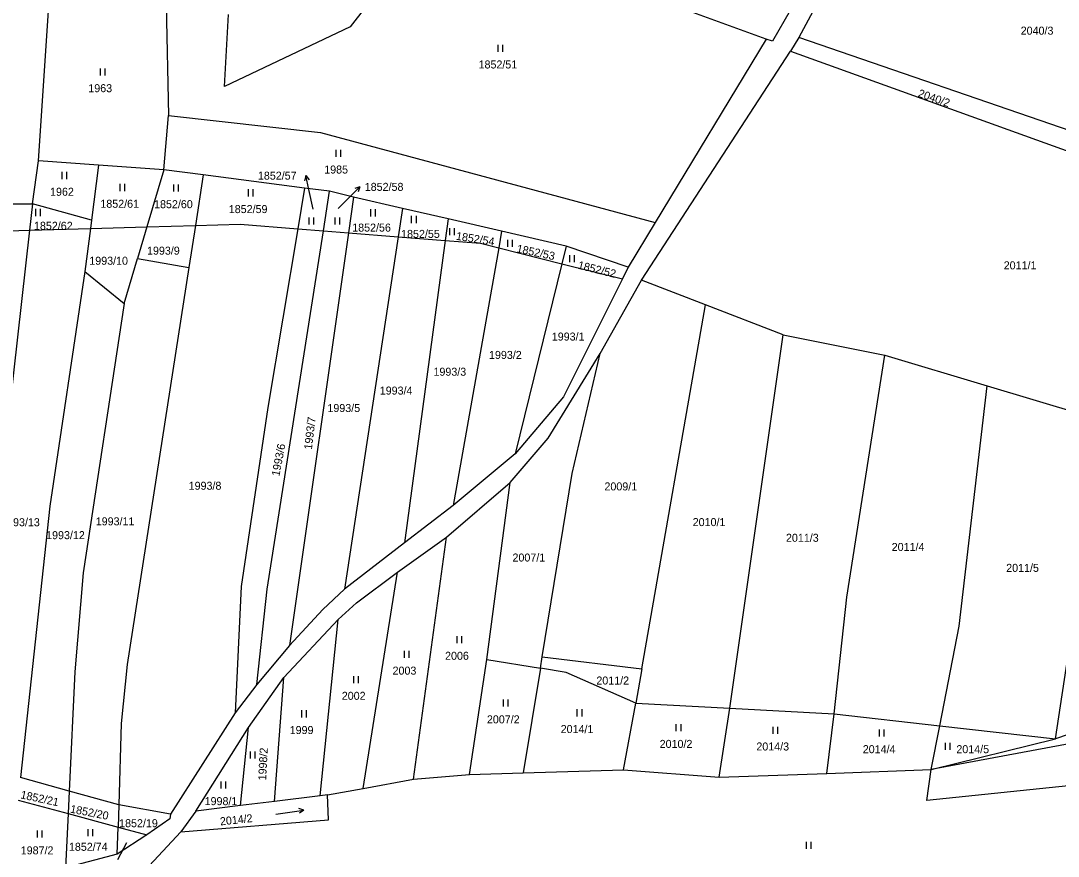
# Model space of a CAD drawing. Extents: x -776734 to -748832, y -1118122 to -976986.
# Drawn here: x -749767.5 to -749547, y -1112738.5 to -1112561.1 of the extents above; entities that cross this region are included whole.
import ezdxf

# ---------------------------------------------------------------- set-up
doc = ezdxf.new("R2010")
doc.units = 0
for name, color, linetype in [('KM_Hranice parcel', 7, 'Continuous'), ('KM_Parcelní čísla', 7, 'Continuous'), ('KM_Pop  PČ popisy', 7, 'Continuous'), ('KM_Značky kultur', 7, 'Continuous')]:
    doc.layers.add(name, color=color, linetype=linetype)

msp = doc.modelspace()

# ---------------------------------------------------------------- linework, layer by layer
at = {"layer": 'KM_Hranice parcel'}
for p, q in [((-749763.76, -1112590.8), (-749761.55, -1112557.91)), ((-749736.6, -1112557.7), (-749736.08, -1112581.17)), ((-749609.11, -1112565), (-749632.71, -1112603.95)), ((-749602.15, -1112564.61), (-749603.93, -1112567.57)), ((-749537.86, -1112586.77), (-749602.15, -1112564.61)), ((-749635.59, -1112616.13), (-749603.93, -1112567.57)), ((-749603.93, -1112567.57), (-749538.65, -1112591.08)), ((-749737.1, -1112592.74), (-749736.08, -1112581.17)), ((-749765, -1112599.97), (-749763.76, -1112590.8)), ((-749750.95, -1112591.73), (-749763.76, -1112590.8)), ((-749750.95, -1112591.73), (-749752.45, -1112603.41)), ((-749737.1, -1112592.74), (-749750.95, -1112591.73)), ((-749737.1, -1112592.74), (-749740.72, -1112604.86)), ((-749728.71, -1112593.83), (-749737.1, -1112592.74)), ((-749728.71, -1112593.83), (-749730.38, -1112604.57)), ((-749707.2, -1112596.61), (-749728.71, -1112593.83)), ((-749707.2, -1112596.61), (-749708.65, -1112605.26)), ((-749701.88, -1112597.3), (-749707.2, -1112596.61)), ((-749703.2, -1112605.69), (-749701.88, -1112597.3)), ((-749696.78, -1112598.54), (-749701.88, -1112597.3)), ((-749786.21, -1112599.84), (-749765, -1112599.97)), ((-749765, -1112599.97), (-749765.63, -1112605.56)), ((-749752.45, -1112603.41), (-749765, -1112599.97)), ((-749696.78, -1112598.54), (-749697.86, -1112606.11)), ((-749686.39, -1112600.93), (-749696.78, -1112598.54)), ((-749686.39, -1112600.93), (-749687.31, -1112606.94)), ((-749676.69, -1112603.16), (-749686.39, -1112600.93)), ((-749752.45, -1112603.41), (-749752.68, -1112605.2)), ((-749740.72, -1112604.86), (-749730.38, -1112604.57)), ((-749730.38, -1112604.57), (-749731.77, -1112613.49)), ((-749676.69, -1112603.16), (-749677.3, -1112607.73)), ((-749665.32, -1112605.77), (-749676.69, -1112603.16)), ((-749632.71, -1112603.95), (-749638.42, -1112613.38)), ((-749786.96, -1112606.16), (-749765.63, -1112605.56)), ((-749765.63, -1112605.56), (-749778.43, -1112718.8)), ((-749765.63, -1112605.56), (-749752.68, -1112605.2)), ((-749752.68, -1112605.2), (-749753.85, -1112614.34)), ((-749752.68, -1112605.2), (-749740.72, -1112604.86)), ((-749740.72, -1112604.86), (-749742.71, -1112611.55)), ((-749697.86, -1112606.11), (-749710.37, -1112693.76)), ((-749708.65, -1112605.26), (-749703.2, -1112605.69)), ((-749703.2, -1112605.69), (-749697.86, -1112606.11)), ((-749687.31, -1112606.94), (-749698.7, -1112681.77)), ((-749697.86, -1112606.11), (-749687.31, -1112606.94)), ((-749687.31, -1112606.94), (-749677.3, -1112607.73)), ((-749665.32, -1112605.77), (-749665.94, -1112609.29)), ((-749651.59, -1112608.92), (-749665.32, -1112605.77)), ((-749677.3, -1112607.73), (-749685.94, -1112671.96)), ((-749651.59, -1112608.92), (-749652.51, -1112612.67)), ((-749638.42, -1112613.38), (-749651.59, -1112608.92)), ((-749665.94, -1112609.29), (-749675.63, -1112664.04)), ((-749665.94, -1112609.29), (-749652.51, -1112612.67)), ((-749745.56, -1112621.12), (-749742.71, -1112611.55)), ((-749742.71, -1112611.55), (-749731.77, -1112613.49)), ((-749652.51, -1112612.67), (-749662.43, -1112653.04)), ((-749652.51, -1112612.67), (-749639.65, -1112615.89)), ((-749638.42, -1112613.38), (-749639.65, -1112615.89)), ((-749753.85, -1112614.34), (-749745.56, -1112621.12)), ((-749644.38, -1112631.77), (-749635.59, -1112616.13)), ((-749621.97, -1112621.42), (-749635.59, -1112616.13)), ((-749635.52, -1112698.69), (-749621.97, -1112621.42)), ((-749605.49, -1112627.79), (-749621.97, -1112621.42)), ((-749616.82, -1112707.06), (-749605.49, -1112627.79)), ((-749605.49, -1112627.79), (-749583.86, -1112632.1)), ((-749583.86, -1112632.1), (-749562.17, -1112638.61)), ((-749562.17, -1112638.61), (-749537.43, -1112646.04)), ((-749547.64, -1112713.54), (-749537.43, -1112646.04)), ((-749662.43, -1112653.04), (-749675.63, -1112664.04)), ((-749677, -1112670.73), (-749663.53, -1112659.13)), ((-749668.45, -1112696.72), (-749663.53, -1112659.13)), ((-749675.63, -1112664.04), (-749685.94, -1112671.96)), ((-749687.45, -1112678.15), (-749677, -1112670.73)), ((-749684.06, -1112722.14), (-749677, -1112670.73)), ((-749685.94, -1112671.96), (-749698.7, -1112681.77)), ((-749694.72, -1112724.08), (-749687.45, -1112678.15)), ((-749711.6, -1112700.57), (-749700.06, -1112688.24)), ((-749703.86, -1112725.65), (-749700.06, -1112688.24)), ((-749710.37, -1112693.76), (-749717.33, -1112702.02)), ((-749672.11, -1112721.14), (-749668.45, -1112696.72)), ((-749668.45, -1112696.72), (-749657.09, -1112698.57)), ((-749657.09, -1112698.57), (-749656.7, -1112696.17)), ((-749656.7, -1112696.17), (-749635.52, -1112698.69)), ((-749657.09, -1112698.57), (-749660.73, -1112720.77)), ((-749635.52, -1112698.69), (-749636.8, -1112705.98)), ((-749719.12, -1112711.18), (-749711.6, -1112700.57)), ((-749713.58, -1112726.85), (-749711.6, -1112700.57)), ((-749717.33, -1112702.02), (-749721.92, -1112708.05)), ((-749639.4, -1112720.13), (-749636.8, -1112705.98)), ((-749636.8, -1112705.98), (-749616.82, -1112707.06)), ((-749721.92, -1112708.05), (-749735.66, -1112729.57)), ((-749619.11, -1112721.71), (-749616.82, -1112707.06)), ((-749616.82, -1112707.06), (-749594.64, -1112708.25)), ((-749596.22, -1112720.91), (-749594.64, -1112708.25)), ((-749594.64, -1112708.25), (-749572.21, -1112710.77)), ((-749525.83, -1112706.23), (-749547.64, -1112713.54)), ((-749730.32, -1112728.91), (-749719.12, -1112711.18)), ((-749720.81, -1112727.74), (-749719.12, -1112711.18)), ((-749574.02, -1112720.06), (-749572.21, -1112710.77)), ((-749572.21, -1112710.77), (-749547.64, -1112713.54)), ((-749574.02, -1112720.06), (-749547.64, -1112713.54)), ((-749684.06, -1112722.14), (-749672.11, -1112721.14)), ((-749672.11, -1112721.14), (-749660.73, -1112720.77)), ((-749660.73, -1112720.77), (-749639.4, -1112720.13)), ((-749639.4, -1112720.13), (-749619.11, -1112721.71)), ((-749619.11, -1112721.71), (-749596.22, -1112720.91)), ((-749596.22, -1112720.91), (-749574.02, -1112720.06)), ((-749757.23, -1112724.65), (-749767.52, -1112721.81)), ((-749694.72, -1112724.08), (-749684.06, -1112722.14)), ((-749757.23, -1112724.65), (-749757.46, -1112729.45)), ((-749746.67, -1112727.56), (-749757.23, -1112724.65)), ((-749703.86, -1112725.65), (-749713.58, -1112726.85)), ((-749702.31, -1112725.46), (-749703.86, -1112725.65)), ((-749702.31, -1112725.46), (-749694.72, -1112724.08)), ((-749768.03, -1112726.62), (-749757.46, -1112729.45)), ((-749746.67, -1112727.56), (-749746.82, -1112732.3)), ((-749735.66, -1112729.57), (-749746.67, -1112727.56)), ((-749720.81, -1112727.74), (-749730.32, -1112728.91)), ((-749713.58, -1112726.85), (-749720.81, -1112727.74)), ((-749757.46, -1112729.45), (-749758.01, -1112740.96)), ((-749757.46, -1112729.45), (-749746.82, -1112732.3)), ((-749730.32, -1112728.91), (-749733.45, -1112733.33)), ((-749747, -1112738.08), (-749746.82, -1112732.3)), ((-749746.82, -1112732.3), (-749740.73, -1112733.93)), ((-749740.73, -1112733.93), (-749747, -1112738.08)), ((-749747, -1112738.08), (-749758.01, -1112740.96))]:
    msp.add_line(p, q, dxfattribs=at)
for points in [[(-749635.73, -1112530.89), (-749668.59, -1112538.53), (-749677.68, -1112548.33), (-749690.46, -1112553.29), (-749697.51, -1112562.39), (-749724.2, -1112575.01), (-749723.36, -1112559.77)], [(-749609.11, -1112565), (-749637.91, -1112554.43), (-749638.29, -1112540.67)], [(-749590.86, -1112545.12), (-749596.22, -1112553.51), (-749602.15, -1112564.61)], [(-749600.26, -1112552.31), (-749607.74, -1112565.4), (-749609.11, -1112565)], [(-749736.08, -1112581.17), (-749703.79, -1112584.78), (-749632.71, -1112603.95)], [(-749730.38, -1112604.57), (-749720.87, -1112604.3), (-749708.65, -1112605.26)], [(-749708.65, -1112605.26), (-749715, -1112643.22), (-749720.65, -1112681.21), (-749721.92, -1112708.05)], [(-749717.33, -1112702.02), (-749715.14, -1112681.76), (-749703.2, -1112605.69)], [(-749677.3, -1112607.73), (-749669.79, -1112608.32), (-749665.94, -1112609.29)], [(-749731.77, -1112613.49), (-749744.9, -1112697.77), (-749746.13, -1112710.29), (-749746.67, -1112727.56)], [(-749753.85, -1112614.34), (-749761.29, -1112664.19), (-749767.52, -1112721.81)], [(-749639.65, -1112615.89), (-749652.18, -1112640.93), (-749662.43, -1112653.04)], [(-749745.56, -1112621.12), (-749754.25, -1112678.31), (-749756.01, -1112699.35), (-749757.23, -1112724.65)], [(-749663.53, -1112659.13), (-749655.42, -1112649.74), (-749644.38, -1112631.77)], [(-749656.7, -1112696.17), (-749650.3, -1112657.22), (-749644.38, -1112631.77)], [(-749594.64, -1112708.25), (-749591.98, -1112683.45), (-749583.86, -1112632.1)], [(-749572.21, -1112710.77), (-749568.1, -1112689.63), (-749562.17, -1112638.61)], [(-749700.06, -1112688.24), (-749696.16, -1112684.7), (-749687.45, -1112678.15)], [(-749698.7, -1112681.77), (-749703.3, -1112686.08), (-749710.37, -1112693.76)], [(-749636.8, -1112705.98), (-749651.63, -1112699.46), (-749657.09, -1112698.57)], [(-749488.18, -1112698.05), (-749523.12, -1112709.56), (-749545.49, -1112714.78), (-749574.02, -1112720.06)], [(-749488.79, -1112713.44), (-749510.68, -1112720), (-749574.95, -1112726.64), (-749574.02, -1112720.06)], [(-749733.45, -1112733.33), (-749702.11, -1112730.75), (-749702.31, -1112725.46)], [(-749735.66, -1112729.57), (-749735.83, -1112730.56), (-749740.73, -1112733.93)], [(-749747.6, -1112750.97), (-749741.11, -1112741.55), (-749733.45, -1112733.33)]]:
    msp.add_lwpolyline(points, dxfattribs=at)
at = {"layer": 'KM_Pop  PČ popisy'}
for p, q in [((-749706.894, -1112593.965), (-749707.176, -1112595.048)), ((-749706.27, -1112596.9), (-749706.894, -1112593.965)), ((-749706.894, -1112593.965), (-749706.196, -1112594.84)), ((-749705.35, -1112601.1), (-749706.27, -1112596.9)), ((-749697.54, -1112598.46), (-749695.418, -1112596.338)), ((-749695.418, -1112596.338), (-749696.48, -1112596.692)), ((-749695.418, -1112596.338), (-749695.772, -1112597.4)), ((-749700.07, -1112600.95), (-749697.54, -1112598.46)), ((-749745.06, -1112735.62), (-749746.91, -1112739.24))]:
    msp.add_line(p, q, dxfattribs=at)
at = {"layer": 'KM_Značky kultur'}
for p, q in [((-749666.031, -1112567.66), (-749666.031, -1112566.16)), ((-749665.03, -1112567.66), (-749665.03, -1112566.16)), ((-749750.581, -1112572.7), (-749750.581, -1112571.2)), ((-749749.58, -1112572.7), (-749749.58, -1112571.2)), ((-749700.451, -1112589.97), (-749700.451, -1112588.47)), ((-749699.45, -1112589.97), (-749699.45, -1112588.47)), ((-749758.711, -1112594.69), (-749758.711, -1112593.19)), ((-749757.71, -1112594.69), (-749757.71, -1112593.19)), ((-749746.401, -1112597.24), (-749746.401, -1112595.74)), ((-749745.4, -1112597.24), (-749745.4, -1112595.74)), ((-749734.981, -1112597.33), (-749734.981, -1112595.83)), ((-749733.98, -1112597.33), (-749733.98, -1112595.83)), ((-749719.111, -1112598.37), (-749719.111, -1112596.87)), ((-749718.11, -1112598.37), (-749718.11, -1112596.87)), ((-749764.311, -1112602.54), (-749764.311, -1112601.04)), ((-749763.31, -1112602.54), (-749763.31, -1112601.04)), ((-749693.131, -1112602.62), (-749693.131, -1112601.12)), ((-749692.13, -1112602.62), (-749692.13, -1112601.12)), ((-749684.441, -1112604.03), (-749684.441, -1112602.53)), ((-749683.44, -1112604.03), (-749683.44, -1112602.53)), ((-749706.231, -1112604.35), (-749706.231, -1112602.85)), ((-749705.23, -1112604.35), (-749705.23, -1112602.85)), ((-749700.701, -1112604.35), (-749700.701, -1112602.85)), ((-749699.7, -1112604.35), (-749699.7, -1112602.85)), ((-749676.351, -1112606.63), (-749676.351, -1112605.13)), ((-749675.35, -1112606.63), (-749675.35, -1112605.13)), ((-749664.021, -1112609.08), (-749664.021, -1112607.58)), ((-749663.02, -1112609.08), (-749663.02, -1112607.58)), ((-749650.811, -1112612.35), (-749650.811, -1112610.85)), ((-749649.81, -1112612.35), (-749649.81, -1112610.85)), ((-749674.771, -1112693.23), (-749674.771, -1112691.73)), ((-749673.77, -1112693.23), (-749673.77, -1112691.73)), ((-749685.931, -1112696.38), (-749685.931, -1112694.88)), ((-749684.93, -1112696.38), (-749684.93, -1112694.88)), ((-749696.721, -1112701.73), (-749696.721, -1112700.23)), ((-749695.72, -1112701.73), (-749695.72, -1112700.23)), ((-749664.911, -1112706.73), (-749664.911, -1112705.23)), ((-749663.91, -1112706.73), (-749663.91, -1112705.23)), ((-749707.791, -1112709), (-749707.791, -1112707.5)), ((-749706.79, -1112709), (-749706.79, -1112707.5)), ((-749649.231, -1112708.79), (-749649.231, -1112707.29)), ((-749648.23, -1112708.79), (-749648.23, -1112707.29)), ((-749628.201, -1112711.94), (-749628.201, -1112710.44)), ((-749627.2, -1112711.94), (-749627.2, -1112710.44)), ((-749607.651, -1112712.49), (-749607.651, -1112710.99)), ((-749606.65, -1112712.49), (-749606.65, -1112710.99)), ((-749585.041, -1112713.06), (-749585.041, -1112711.56)), ((-749584.04, -1112713.06), (-749584.04, -1112711.56)), ((-749570.981, -1112715.92), (-749570.981, -1112714.42)), ((-749569.98, -1112715.92), (-749569.98, -1112714.42)), ((-749718.711, -1112717.72), (-749718.711, -1112716.22)), ((-749717.71, -1112717.72), (-749717.71, -1112716.22)), ((-749724.891, -1112724.1), (-749724.891, -1112722.6)), ((-749723.89, -1112724.1), (-749723.89, -1112722.6)), ((-749713.313, -1112729.564), (-749707.371, -1112728.729)), ((-749707.371, -1112728.729), (-749708.408, -1112728.368)), ((-749707.371, -1112728.729), (-749708.269, -1112729.361)), ((-749763.971, -1112734.55), (-749763.971, -1112733.05)), ((-749762.97, -1112734.55), (-749762.97, -1112733.05)), ((-749753.181, -1112734.26), (-749753.181, -1112732.76)), ((-749752.18, -1112734.26), (-749752.18, -1112732.76)), ((-749600.541, -1112736.91), (-749600.541, -1112735.41)), ((-749599.54, -1112736.91), (-749599.54, -1112735.41))]:
    msp.add_line(p, q, dxfattribs=at)

# ---------------------------------------------------------------- texts
at = {"layer": 'KM_Parcelní čísla'}
for s, p in [('2040/3', (-749555.017, -1112564.03)), ('1852/51', (-749670.216, -1112571.21)), ('1963', (-749753.144, -1112576.25)), ('1852/57', (-749717.103, -1112594.82)), ('1985', (-749703.014, -1112593.52)), ('1852/58', (-749694.4, -1112597.2)), ('1962', (-749761.274, -1112598.24)), ('1852/61', (-749750.586, -1112600.79)), ('1852/60', (-749739.166, -1112600.88)), ('1852/59', (-749723.296, -1112601.92)), ('1852/62', (-749764.686, -1112605.47)), ('1852/56', (-749697.066, -1112605.85)), ('1852/55', (-749686.676, -1112607.19)), ('1993/9', (-749740.667, -1112610.75)), ('1993/10', (-749752.936, -1112612.89)), ('2011/1', (-749558.627, -1112613.87)), ('1993/1', (-749654.657, -1112628.99)), ('1993/2', (-749667.997, -1112632.89)), ('1993/3', (-749679.797, -1112636.46)), ('1993/4', (-749691.217, -1112640.46)), ('1993/5', (-749702.337, -1112644.17)), ('1993/8', (-749731.817, -1112660.67)), ('2009/1', (-749643.467, -1112660.81)), ('1993/11', (-749751.566, -1112668.23)), ('1993/13', (-749771.666, -1112668.42)), ('2010/1', (-749624.717, -1112668.39)), ('1993/12', (-749762.106, -1112671.16)), ('2011/3', (-749604.897, -1112671.72)), ('2011/4', (-749582.427, -1112673.67)), ('2007/1', (-749663.007, -1112675.92)), ('2011/5', (-749558.097, -1112678.11)), ('2006', (-749677.334, -1112696.78)), ('2003', (-749688.494, -1112699.93)), ('2011/2', (-749645.187, -1112702.03)), ('2002', (-749699.284, -1112705.28)), ('2007/2', (-749668.447, -1112710.28)), ('2014/1', (-749652.767, -1112712.34)), ('1999', (-749710.354, -1112712.55)), ('2010/2', (-749631.737, -1112715.49)), ('2014/3', (-749611.187, -1112716.04)), ('2014/4', (-749588.577, -1112716.61)), ('2014/5', (-749568.687, -1112716.61)), ('1998/1', (-749728.427, -1112727.65)), ('1852/19', (-749746.596, -1112732.33)), ('1987/2', (-749767.507, -1112738.1)), ('1852/74', (-749757.266, -1112737.34))]:
    msp.add_text(s, height=1.7, dxfattribs=at).set_placement(p)
for s, rotation, p in [('2040/2', 340.999997, (-749576.979, -1112577.168)), ('1852/54', 351, (-749675.093, -1112607.57)), ('1852/53', 348, (-749662.243, -1112610.225)), ('1852/52', 346, (-749649.245, -1112613.702)), ('1993/7', 83, (-749705.647, -1112652.221)), ('1993/6', 79, (-749712.558, -1112657.897)), ('1998/2', 87, (-749715.367, -1112722.426)), ('1852/21', 348, (-749767.653, -1112726.185)), ('1852/20', 349, (-749757.094, -1112729.207)), ('2014/2', 6, (-749725.077, -1112731.957))]:
    msp.add_text(s, height=1.7, rotation=rotation, dxfattribs=at).set_placement(p)

doc.saveas('drawing.dxf')
